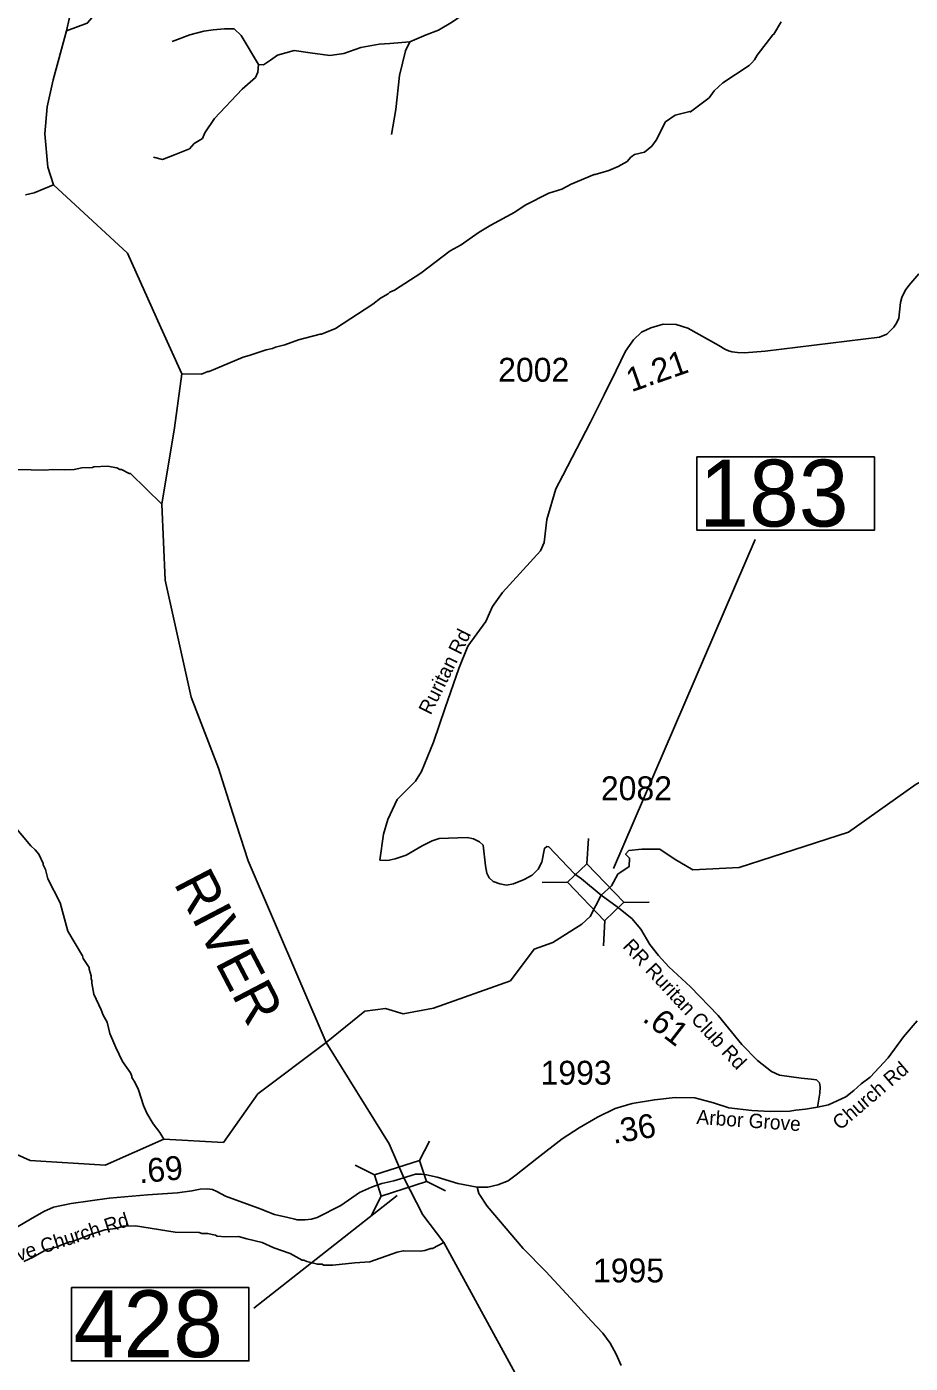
# Model space of a CAD drawing. Extents: x 1248224 to 1454986, y 825081 to 985870.
# Drawn here: x 1400579 to 1405202, y 904029 to 911027 of the extents above; entities that cross this region are included whole.
import ezdxf

# ---------------------------------------------------------------- set-up
doc = ezdxf.new("R2010")
doc.units = 0
for name, color, linetype in [('Exist Hydrographic Creek Single Shore', 7, 'Continuous'), ('Exist Hydrographic Misc Water Feature', 7, 'Continuous'), ('Exist Hydrographic River Shore', 7, 'Continuous'), ('Exist Hydrographic River Shore Label', 7, 'Continuous'), ('Exist Road Non-System Type 51', 7, 'Continuous'), ('Exist Road Secondary Mileage Hundredths English Label', 7, 'Continuous'), ('Exist Road Secondary Structure Standard Bridge CELL', 7, 'Continuous'), ('Exist Road Secondary Structure Standard Bridge Number Label', 7, 'Continuous'), ('Exist Road Secondary Type 41 Attributed', 7, 'Continuous'), ('Exist Road Secondary Type 51 Attributed', 7, 'Continuous'), ('Exist Road Secondary Type 51 Label', 7, 'Continuous'), ('Exist Road Secondary Type 51 Number Label', 7, 'Continuous')]:
    doc.layers.add(name, color=color, linetype=linetype)

msp = doc.modelspace()

# ---------------------------------------------------------------- linework, layer by layer
at = {"layer": 'Exist Hydrographic Creek Single Shore'}
for points in [[(1400787, 911005.4), (1400895.9, 911045.9), (1401110, 911291), (1401424.1, 911548)], [(1403585.1, 906479.1), (1403638.3, 906528.3), (1403672.4, 906590.5), (1403730.6, 906629.7), (1403733.6, 906673.9), (1403712.5, 906694.9), (1403729.6, 906713), (1403796.8, 906721), (1403891.1, 906721), (1403966.1, 906670.3), (1404065, 906612.5), (1404307.1, 906623.9), (1404878.1, 906809.5), (1405233.1, 907061.7), (1405671.1, 907269.6), (1406065.5, 907401.1), (1406203, 907572.8), (1406377.1, 907554.1), (1406479.1, 907621), (1406654.1, 907617.5), (1407143.2, 907505.8), (1407333, 907529), (1407532.7, 907674)], [(1402145, 905708.9), (1402348, 905872.2), (1402457, 905886.5), (1402548, 905858.4), (1402707.1, 905888), (1403110.1, 906030.9), (1403233.9, 906196.9), (1403332.2, 906232), (1403483.7, 906328.4), (1403526.9, 906367.6), (1403585.1, 906479.1)], [(1402145, 905708.9), (1401789, 905440.3), (1401608, 905184.6), (1401296, 905201.8), (1400989, 905065.8), (1400598, 905090.1), (1400458, 905154), (1400158.4, 905119), (1399958.8, 905136.2)]]:
    msp.add_lwpolyline(points, dxfattribs=at)
at = {"layer": 'Exist Hydrographic Misc Water Feature'}
for points in [[(1404526.1, 911052.3), (1404488.7, 910987.2), (1404482.6, 910985), (1404400.3, 910877.1), (1404387.8, 910853.5), (1404373.5, 910837.8), (1404359.1, 910824.1), (1404221.1, 910733.2), (1404176.2, 910690.2), (1404149.4, 910654.9), (1404051.8, 910581), (1404047.8, 910582.8), (1403971.4, 910562.8), (1403920.7, 910527.9), (1403872.6, 910433.1), (1403849.9, 910401.6), (1403811.2, 910370.5), (1403758.9, 910357.6), (1403740.7, 910344), (1403720.2, 910320.5), (1403673.6, 910295.6), (1403625.1, 910274.6), (1403552.6, 910252.2), (1403547.2, 910253.1), (1403427.5, 910203), (1403379, 910176.2), (1403310.5, 910155.7), (1403187.1, 910092.4), (1403132.3, 910055.7), (1403006.8, 909988.4), (1402946, 909951.1), (1402893.7, 909913.6)], [(1400572.2, 910145.7), (1400618.5, 910156.1), (1400720, 910199.1)], [(1402893.7, 909913.6), (1402852.5, 909884), (1402793.8, 909853.2), (1402641.3, 909736.6), (1402503.4, 909647.8), (1402479.1, 909636.4), (1402470.9, 909628.5), (1402430.4, 909605.4), (1402389.8, 909574.3), (1402195, 909446.7), (1402122.3, 909416.3), (1402114.3, 909416.6), (1402001.6, 909387), (1401929, 909360.7), (1401880.8, 909349.7), (1401864.6, 909342), (1401832.4, 909334.7), (1401743.8, 909304.8), (1401711.7, 909297.4), (1401534, 909221.4), (1401526, 909221.7), (1401493.7, 909208.3), (1401390.8, 909209.2)], [(1400530.7, 908707.9), (1400674.6, 908704.7), (1400714.7, 908707.8), (1400778.7, 908706.5), (1400826.8, 908709.3), (1400866.9, 908716.5), (1400922.9, 908719.2), (1400931, 908723.1), (1401001.2, 908725.5), (1401050.9, 908716.4), (1401066.8, 908708.1), (1401074.8, 908707.9), (1401114.3, 908687), (1401122.3, 908686.9), (1401286, 908526.5)], [(1400510.2, 906845.5), (1400599.9, 906737.5), (1400623.4, 906717), (1400642.9, 906694.6), (1400665.9, 906646.2), (1400665.7, 906638.2), (1400677.2, 906613.9), (1400690.1, 906565.7), (1400753.4, 906440.3), (1400794.2, 906291.6), (1400871.4, 906161.9), (1400875.1, 906147.8), (1400906, 906101.2), (1400905.9, 906093.2), (1400917.1, 906057), (1400916.8, 906041), (1400920.6, 906032.9), (1400920.3, 906018.9), (1400931, 905960.7), (1400969.3, 905879.9), (1400978.6, 905851.7), (1400999.8, 905815.3), (1401014.5, 905755), (1401044.9, 905682.4), (1401079.4, 905609.7), (1401122, 905548.8), (1401129.7, 905532.6), (1401129.5, 905524.6), (1401145, 905500.3), (1401164.1, 905459.9), (1401190.4, 905379.4), (1401207.6, 905339), (1401240.3, 905282.3), (1401275.3, 905237.6), (1401296, 905201.8)], [(1400564.5, 904561.6), (1400613, 904584.6), (1400682.3, 904623.9), (1400742.2, 904637.7), (1400748.7, 904643.4), (1400802.8, 904664.4), (1400810.8, 904664.2), (1400875.3, 904686.7), (1400907.7, 904702), (1400988.2, 904728.2), (1401044.3, 904735), (1401084.6, 904746.1), (1401148.7, 904748.6), (1401356, 904716.1), (1401481.9, 904713.3), (1401495.9, 904709), (1401525.8, 904708.4), (1401567.6, 904699.4), (1401575.5, 904695.2), (1401619.4, 904690.3), (1401687.5, 904692.8), (1401731.3, 904679.9), (1401810.8, 904662.1), (1401872.7, 904634), (1401957.6, 904602.9), (1402020.9, 904569.5), (1402028.9, 904569.3), (1402044.7, 904561), (1402100.5, 904547.8), (1402124.4, 904547.3), (1402132.3, 904543.1), (1402180.3, 904542.1), (1402296.6, 904555.5), (1402374.3, 904560.5), (1402517.8, 904610.5), (1402550, 904617.8), (1402637.9, 904615.9), (1402662, 904619.4), (1402694.3, 904630.6), (1402702.3, 904630.4), (1402761.1, 904660.8)]]:
    msp.add_lwpolyline(points, dxfattribs=at)
at = {"layer": 'Exist Hydrographic River Shore'}
for points in [[(1400787, 911005.4), (1400803.7, 911075.3), (1400777.1, 911155), (1400580.8, 911386.9), (1399717, 912235.6), (1399524.6, 912341.7), (1399210.5, 912498.8), (1399078, 912609.1), (1398359.7, 913977.2), (1398245.8, 914213), (1398057.3, 914558.8), (1397943.5, 914798.4)], [(1402145, 905708.9), (1401737.1, 906659), (1401657.2, 906908), (1401583, 907145), (1401440, 907515.6), (1401303, 908129), (1401286, 908526.5), (1401353, 908925.8), (1401390.8, 909209.2), (1401280, 909452.4), (1401106.5, 909840.5), (1400720, 910199.1), (1400688.9, 910291.6), (1400674.1, 910466.2), (1400685.9, 910607.7), (1400717.3, 910749.1), (1400787, 911005.4)], [(1402551.6, 904999.9), (1402475, 905177), (1402145, 905708.9)], [(1405109.2, 903281.5), (1404968.6, 903383.1), (1404654.6, 903497.8), (1404575.6, 903516.3), (1404474.9, 903510.4), (1404323.8, 903451.1), (1404034.1, 903272.6), (1403978.3, 903252.6), (1403886.5, 903243.7), (1403806, 903245.9), (1403720.7, 903267.4), (1403662.1, 903301.5), (1403611.1, 903350.4), (1403215.1, 903858.8), (1403144.6, 903957.9), (1402761.1, 904660.8), (1402651.1, 904805.7), (1402551.6, 904999.9)]]:
    msp.add_lwpolyline(points, dxfattribs=at)
at = {"layer": 'Exist Road Non-System Type 51'}
for points in [[(1403137.3, 911191.6), (1403066, 911190.9), (1402997.7, 911183.6), (1402941.6, 911144.6), (1402807.4, 911051.8), (1402734.2, 911007.9), (1402668.4, 910983.5), (1402583, 910946.8), (1402561, 910900.5), (1402529.3, 910771.1), (1402509.8, 910592.9), (1402487.7, 910463.1)], [(1401340.1, 910949.2), (1401432.7, 910983.4), (1401505.9, 911002.9), (1401554.7, 911010.3), (1401613.3, 911015.1), (1401664.5, 911015.1), (1401701.1, 910981), (1401791.3, 910829.6), (1401818.2, 910827.2), (1401854.7, 910851.6), (1401891.3, 910878.4), (1401979.1, 910902.9), (1402062.1, 910890.7), (1402164.5, 910876), (1402237.7, 910885.8), (1402328, 910917.5), (1402423.1, 910934.6), (1402479.2, 910939.5), (1402583, 910946.8)], [(1401791.3, 910829.6), (1401788.9, 910788.1), (1401776.7, 910761.3), (1401705.9, 910700.3), (1401562, 910546.5), (1401510.8, 910470.8), (1401498.6, 910441.5), (1401454.7, 910414.6), (1401430.3, 910387.8), (1401352.2, 910356.1), (1401288.8, 910331.7), (1401242.5, 910343.9)]]:
    msp.add_lwpolyline(points, dxfattribs=at)
at = {"layer": 'Exist Road Secondary Structure Standard Bridge CELL'}
for p, q in [((1403517.6, 906776.8), (1403510.1, 906644.6)), ((1403276.6, 906545.9), (1403409, 906547.7)), ((1403703.2, 906442.1), (1403835.6, 906443.9)), ((1403604.3, 906347.4), (1403596.9, 906215.2)), ((1402634.7, 905090.4), (1402686.3, 905191.1)), ((1402297.9, 905066.4), (1402398.7, 905014.8)), ((1402669.5, 904982.7), (1402770.2, 904931.1)), ((1402382.6, 904803.9), (1402434.2, 904904.6))]:
    msp.add_line(p, q, dxfattribs=at)
for points in [[(1403510.1, 906644.6), (1403703.7, 906442.6), (1403602.5, 906345.7), (1403409, 906547.7)], [(1402398.7, 905014.8), (1402634.6, 905090.9), (1402670.1, 904980.7), (1402434.2, 904904.6)]]:
    msp.add_lwpolyline(points, close=True, dxfattribs=at)
at = {"layer": 'Exist Road Secondary Structure Standard Bridge Number Label'}
for p, q in [((1403648.9, 906619.5), (1404389.9, 908341.7)), ((1402518, 904906.9), (1401768.1, 904316.9))]:
    msp.add_line(p, q, dxfattribs=at)
for points in [[(1404085.6, 908774.1), (1405014.6, 908774.1), (1405014.6, 908390), (1404085.6, 908390)], [(1400812.6, 904425.2), (1401741.5, 904425.2), (1401741.5, 904041.1), (1400812.6, 904041.1)]]:
    msp.add_lwpolyline(points, close=True, dxfattribs=at)
at = {"layer": 'Exist Road Secondary Type 41 Attributed'}
for points in [[(1403585.1, 906479.1), (1403481.5, 906564.7), (1403445.9, 906592.3), (1403375, 906665.6), (1403311.1, 906732.5), (1403300.2, 906734.5), (1403287.4, 906724.6), (1403274.5, 906652.3), (1403255.7, 906616.7), (1403223.1, 906585), (1403182.5, 906561.3), (1403126.2, 906539.5), (1403089.6, 906532.6), (1403054.9, 906538.5), (1403020.3, 906551.4), (1402998.6, 906571.2), (1402986.7, 906594.9), (1402979.8, 906633.5), (1402966.9, 906741.4), (1402948.1, 906758.2), (1402916.5, 906775.1), (1402882.9, 906781), (1402737.5, 906776.1), (1402700.5, 906764.2), (1402648, 906738.4), (1402564, 906689), (1402507.6, 906669.2), (1402476, 906662.2), (1402454.2, 906661.2), (1402426, 906662.7)], [(1404716.8, 905370.4), (1404728.6, 905443.8), (1404731, 905475.9), (1404726.3, 905496.5), (1404712.1, 905512.5), (1404683.7, 905517.1), (1404631.8, 905521.7), (1404518.4, 905537.8), (1404475.9, 905556.1), (1404402.6, 905613.4), (1404319.9, 905698.2), (1404197.1, 905849.5), (1404051.8, 905999.7), (1403938.4, 906105.1), (1403884.1, 906164.7), (1403839.2, 906222), (1403792, 906302.3), (1403744.7, 906357.3), (1403669.1, 906419.2), (1403585.1, 906479.1)]]:
    msp.add_lwpolyline(points, dxfattribs=at)
at = {"layer": 'Exist Road Secondary Type 51 Attributed'}
for points in [[(1402426, 906662.7), (1402445.1, 906798.5), (1402468.8, 906875.7), (1402517.9, 906981.5), (1402612.8, 907076.5), (1402644.5, 907128), (1402707.8, 907280.4), (1402769.1, 907460.6), (1402840.3, 907666.5), (1402887.8, 907783.3), (1402981.2, 907912.6), (1403000.1, 907956.2), (1403016.8, 907991.9), (1403067.9, 908064), (1403266.7, 908282.1), (1403286.5, 908325.6), (1403300.4, 908446.4), (1403347.7, 908606.4), (1403383.3, 908677.7), (1403529.1, 908955.8), (1403599.9, 909100.2), (1403662.5, 909227.5), (1403711.4, 909327.3), (1403754.4, 909388), (1403795.5, 909427.2), (1403845.1, 909450.9), (1403908.9, 909469.2), (1403977.4, 909466.9), (1404038.8, 909448.6), (1404199.5, 909357), (1404232.5, 909339.3), (1404250.3, 909329), (1404269.5, 909325.1), (1404297.5, 909320.6), (1404334, 909319.4), (1404442.8, 909327.3), (1405040.3, 909400.8), (1405079.4, 909416.4), (1405093.1, 909430.1), (1405116.6, 909453.6), (1405130.3, 909475.1), (1405142, 909501.6), (1405150.3, 909582.7), (1405158.6, 909608.3), (1405175.2, 909645.5), (1405194.8, 909671.9), (1405246.7, 909732.6)], [(1404716.8, 905370.4), (1404773.5, 905381.9), (1404864.7, 905423.8), (1404907.4, 905457), (1404944.2, 905492.2), (1404991.4, 905526.8), (1405085.9, 905627.5), (1405166.2, 905737.9), (1405238.3, 905822.6)], [(1403140.2, 905015.4), (1403247.7, 905101.9), (1403381.3, 905204.6), (1403469.3, 905261.7), (1403565.4, 905317.1), (1403658.3, 905362.8), (1403746.2, 905388.8), (1403863.5, 905408.4), (1403972.7, 905419.8), (1404074.2, 905418.1), (1404171.9, 905392), (1404253.4, 905365.9), (1404372.3, 905352.8), (1404468.4, 905347.9), (1404571.1, 905349.6), (1404603.6, 905354.5)], [(1404603.6, 905354.5), (1404654.1, 905359.4), (1404716.8, 905370.4)], [(1402551.6, 904999.9), (1402568.6, 905005.9), (1402613.5, 905018.5), (1402642.9, 905019.4), (1402670.7, 905014.7), (1402726.2, 905003.3), (1402834.9, 904970), (1402936.5, 904950.2)], [(1402936.5, 904950.2), (1402991.9, 904951.8), (1403044, 904963.3), (1403097.8, 904984.4), (1403140.2, 905015.4)], [(1400531.6, 904743.1), (1400598.9, 904783.2), (1400669.2, 904823.9), (1400718.8, 904845.7), (1400812.1, 904866.3), (1401010.6, 904892.7), (1401210.8, 904911.6), (1401367.9, 904921.9), (1401443.5, 904931.1), (1401487.2, 904940.2), (1401523.8, 904941.4), (1401551, 904937.9), (1401574.6, 904928.8), (1401619.5, 904904.7), (1401766.9, 904850.5), (1401792.5, 904841.1), (1401875.2, 904807.8), (1401946.1, 904791.8), (1401981.5, 904782.6), (1401993.3, 904780.3), (1402035.8, 904780.3), (1402068.9, 904783.8), (1402099.6, 904792.9), (1402221.9, 904855.4), (1402319.9, 904923), (1402383.7, 904951.7), (1402436.7, 904970.7), (1402500.4, 904984.8), (1402551.6, 904999.9)], [(1403688.9, 904017.4), (1403664, 904075.9), (1403631.2, 904134.6), (1403593.5, 904185.9), (1403532.7, 904251.4), (1403445, 904347), (1403294.7, 904509.8), (1403177.1, 904630.5), (1402988.9, 904851.2), (1402943.9, 904917.2), (1402936.5, 904950.2)]]:
    msp.add_lwpolyline(points, dxfattribs=at)

# ---------------------------------------------------------------- texts
at = {"layer": 'Exist Hydrographic River Shore Label'}
msp.add_text('RIVER', height=210, rotation=297.55368, dxfattribs=at).set_placement((1401345.5, 906542.8))
at = {"layer": 'Exist Road Secondary Mileage Hundredths English Label'}
for s, rotation, p in [('1.21', 19.25644, (1403742.9, 909112.3)), ('.61', 322.21388, (1403795.1, 905824.4)), ('.36', 9.47005, (1403649, 905177.6)), ('.69', 5.39652, (1401169.7, 904971))]:
    msp.add_text(s, height=125, rotation=rotation, dxfattribs=at).set_placement(p)
at = {"layer": 'Exist Road Secondary Structure Standard Bridge Number Label'}
for s, p in [('183', (1404098.1, 908409.8)), ('428', (1400825.1, 904060.8))]:
    msp.add_text(s, height=350, dxfattribs=at).set_placement(p)
at = {"layer": 'Exist Road Secondary Type 51 Label'}
for s, rotation, p in [('Ruritan Rd', 63.5998, (1402692.7, 907419.2)), ('RR Ruritan Club Rd', 312.98101, (1403692.8, 906208.5)), ('Church Rd', 40.52619, (1404834.8, 905245.8)), ('Arbor Grove ', 356.00458, (1404081.6, 905282.1)), ('Arbor Grove Church Rd', 17.75866, (1400117.3, 904428))]:
    msp.add_text(s, height=75, rotation=rotation, dxfattribs=at).set_placement(p)
at = {"layer": 'Exist Road Secondary Type 51 Number Label'}
for s, p in [('2002', (1403045.7, 909168.2)), ('2082', (1403583.3, 906976.9)), ('1993', (1403267.6, 905487.7)), ('1995', (1403542, 904452.4))]:
    msp.add_text(s, height=125, dxfattribs=at).set_placement(p)

doc.saveas('drawing.dxf')
